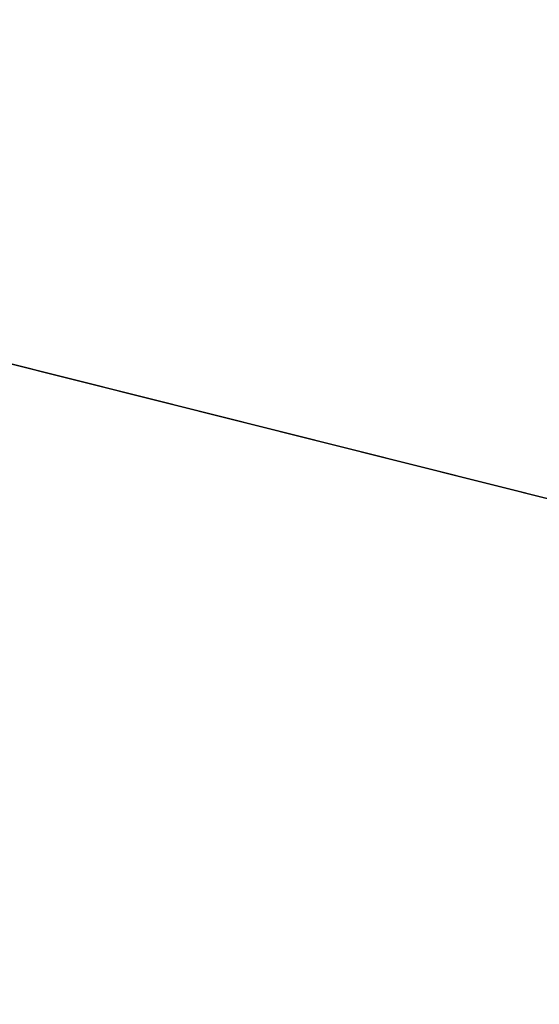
# Model space of a CAD drawing. Extents: x -200 to 200, y -832 to 754.
# Tile 1000 of 1056: x -94.996 to -94.791, y 675.993 to 676.38. Entities that reach past the tile are written whole.
import ezdxf

# ---------------------------------------------------------------- set-up
doc = ezdxf.new("R2010")
doc.units = 0
doc.header["$LTSCALE"] = 74.25
for name, color, linetype in [('1714', 7, 'CONTINUOUS'), ('740', 7, 'CONTINUOUS'), ('829', 7, 'CONTINUOUS'), ('830', 7, 'CONTINUOUS'), ('832', 7, 'CONTINUOUS'), ('850', 7, 'CONTINUOUS')]:
    doc.layers.add(name, color=color, linetype=linetype)

msp = doc.modelspace()

# ---------------------------------------------------------------- linework, layer by layer
at = {"layer": '1714', "color": 7, "linetype": 'CONTINUOUS'}
for points in [[(-100, 676.85832, 68.65), (-100, 675.63358, 68.62499), (-94.92357, 672.24372, 68.55), (-100, 676.85832, 68.65)], [(-93.6654, 674.39771, 68.65), (-100, 676.85832, 68.65), (-94.92357, 672.24372, 68.55), (-93.6654, 674.39771, 68.65)]]:
    msp.add_3dface(points, dxfattribs=at)
at = {"layer": '740', "color": 7, "linetype": 'CONTINUOUS'}
for points in [[(160, 676.5, 9.52628), (-160, 676.5, 9.52628), (-160, 672.47372, 5.5), (160, 676.5, 9.52628)], [(160, 676.5, -9.52628), (160, 672.47372, -5.5), (-160, 676.5, -9.52628), (160, 676.5, -9.52628)], [(160, 672.47372, 5.5), (160, 676.5, 9.52628), (-160, 672.47372, 5.5), (160, 672.47372, 5.5)], [(160, 672.47372, -5.5), (-160, 672.47372, -5.5), (-160, 676.5, -9.52628), (160, 672.47372, -5.5)]]:
    msp.add_3dface(points, dxfattribs=at)
at = {"layer": '829', "color": 7, "linetype": 'CONTINUOUS'}
msp.add_3dface([(-93.99037, 676.44403, 68.65), (-100, 676.85832, 68.65), (-93.6654, 674.39771, 68.65), (-93.99037, 676.44403, 68.65)], dxfattribs=at)
at = {"layer": '830', "color": 7, "linetype": 'CONTINUOUS'}
for points in [[(-104.48799, 676.32146, 15.65), (-100, 677.5, 15.65), (-92.44463, 673.96071, 15.65), (-104.48799, 676.32146, 15.65)], [(-104.48799, 676.32146, 15.65), (-92.44463, 673.96071, 15.65), (-100, 674.6, 15.65), (-104.48799, 676.32146, 15.65)]]:
    msp.add_3dface(points, dxfattribs=at)
at = {"layer": '832', "color": 7, "linetype": 'CONTINUOUS'}
for points in [[(-100, 678.5, 16.65), (-95.91032, 677.62711, 27.05004), (-92.85103, 675.70524, 16.65), (-100, 678.5, 16.65)], [(-95.91032, 677.62711, 27.05004), (-94.85092, 677.09874, 30.15), (-92.85103, 675.70524, 16.65), (-95.91032, 677.62711, 27.05004)], [(-94.85092, 677.09874, 30.15), (-93.93127, 676.52633, 68.55), (-92.85103, 675.70524, 16.65), (-94.85092, 677.09874, 30.15)]]:
    msp.add_3dface(points, dxfattribs=at)
at = {"layer": '850', "color": 7, "linetype": 'CONTINUOUS'}
for points in [[(-100, 678.5, 16.65), (-92.85103, 675.70524, 16.65), (-100, 678.20711, 15.94289), (-100, 678.5, 16.65)], [(-92.85103, 675.70524, 16.65), (-100, 677.5, 15.65), (-100, 678.20711, 15.94289), (-92.85103, 675.70524, 16.65)], [(-92.44463, 673.96071, 15.65), (-100, 677.5, 15.65), (-92.85103, 675.70524, 16.65), (-92.44463, 673.96071, 15.65)]]:
    msp.add_3dface(points, dxfattribs=at)

doc.saveas('drawing.dxf')
